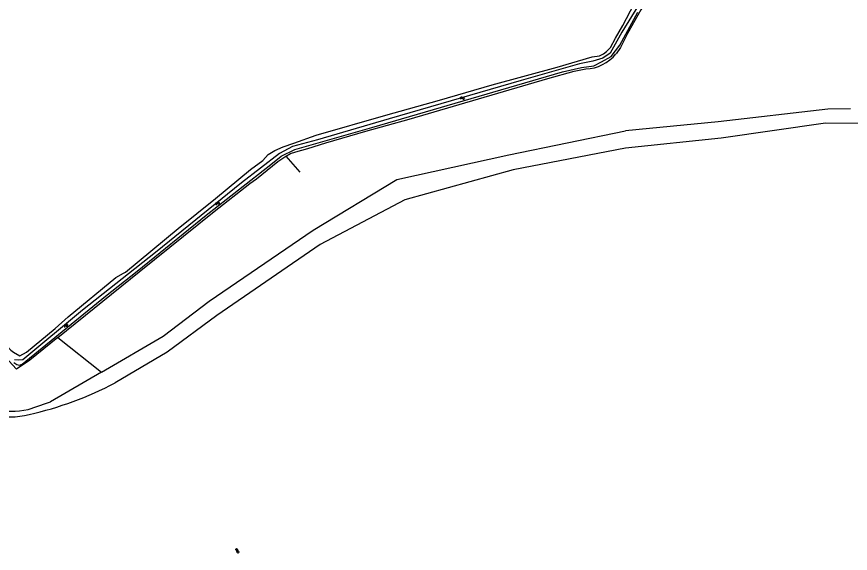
# Model space of a CAD drawing. Extents: x 132994 to 136000, y 393499 to 395512.
# Drawn here: x 134346.2 to 134620.9, y 393815.8 to 393992.6 of the extents above; entities that cross this region are included whole.
import ezdxf

# ---------------------------------------------------------------- set-up
doc = ezdxf.new("R2010")
doc.units = 0
for name, color, linetype in [('gg-kntw-bovenkant insteek waterloop', 7, 'Continuous'), ('gg-kwrk-duiker nz buis', 7, 'Continuous'), ('gt-symb-watersymbool', 7, 'Continuous'), ('gx-grn-maaiveld', 7, 'Continuous')]:
    doc.layers.add(name, color=color, linetype=linetype)

# ---------------------------------------------------------------- blocks, each defined once
blk = doc.blocks.new('gt0-WA')
at = {"layer": 'gt-symb-watersymbool'}
for centre, start, end in [((-0.32, 0.02), 28.0725, 151.9275), ((0.43, 0.42), 208.0725, 331.9275), ((-0.32, -0.43), 28.0725, 151.9275), ((0.43, -0.03), 208.0725, 331.9275)]:
    blk.add_arc(centre, 0.425, start, end, dxfattribs=at)

msp = doc.modelspace()

# ---------------------------------------------------------------- linework, layer by layer
at = {"layer": 'gg-kntw-bovenkant insteek waterloop'}
for points in [[(134554.85, 394000), (134551.8, 393994.85), (134547.44, 393987.07), (134545.16, 393982.46), (134543.67, 393980.37)], [(134346.52, 393876.67), (134346.19, 393876.44), (134325.08, 393899.34), (134316.23, 393908.79)]]:
    msp.add_lwpolyline(points, dxfattribs=at)
msp.add_arc((134533.2, 393988.81), 13.44, 272.1231, 321.1586, dxfattribs=at)
at = {"layer": 'gg-kwrk-duiker nz buis'}
msp.add_line((134439.64, 393941.34), (134435.02, 393946.7), dxfattribs=at)
at = {"layer": 'gx-grn-maaiveld'}
for p, q in [((134359.78, 393886.91), (134374.15, 393875.49)), ((134374.15, 393875.49), (134357.35, 393865.69)), ((134349.95, 393863.19), (134355.99, 393865.23)), ((134355.99, 393865.23), (134357.35, 393865.69))]:
    msp.add_line(p, q, dxfattribs=at)
for points in [[(134555.72, 394003.96), (134545.54, 393987.48), (134541.74, 393980.59), (134539.31, 393978.95), (134536.02, 393977.97), (134531.69, 393977.11), (134512.46, 393971.53), (134468.93, 393958.99), (134445.37, 393952.04), (134437.03, 393949.87), (134432.76, 393947.51), (134420.29, 393937.86), (134391.93, 393914.88), (134367.9, 393895.91), (134348.21, 393879.5), (134346.96, 393879.43), (134345.46, 393879.56)], [(134382.06, 393908.38), (134399.36, 393922.79), (134411.67, 393932.74), (134423.21, 393942.21), (134427.29, 393945.23), (134429.05, 393947.18), (134431.29, 393948.52), (134433.99, 393949.67), (134437.49, 393950.88), (134444.93, 393953.53), (134467.79, 393960.15), (134485.49, 393965.13), (134502.92, 393970.12), (134524.26, 393975.99), (134535.85, 393979.39), (134538.24, 393979.72), (134539.55, 393980.33), (134540.59, 393981.11), (134541.89, 393982.5), (134543.5, 393985.52), (134545.92, 393989.69), (134549.71, 393996.79), (134551.57, 394000)], [(134345.26, 393878.64), (134346.24, 393877.96), (134347.13, 393877.79), (134348.02, 393878.12), (134359.96, 393887.93), (134375.42, 393900.5), (134385.91, 393908.76), (134408.62, 393927.21), (134429.89, 393943.95), (134433.37, 393946.64), (134437.83, 393948.8), (134463.17, 393956.09), (134526, 393974.47), (134532.3, 393975.91), (134536.37, 393976.44), (134538.93, 393977.69), (134542.08, 393979.46), (134544.9, 393983.27), (134550.81, 393994.1)], [(134359.78, 393886.91), (134386.57, 393908.55), (134411.25, 393928.45), (134423.04, 393937.69), (134425.18, 393939.19), (134432.28, 393944.87), (134434.53, 393946.42), (134436.45, 393947.52), (134438.16, 393948.04), (134442.13, 393949.12), (134448.05, 393951.08), (134461.24, 393954.86), (134475.56, 393958.88), (134521.18, 393972.28), (134529.84, 393974.68), (134533.7, 393975.37)], [(134620.92, 393962.29), (134613.43, 393962.15), (134577.29, 393957.93), (134546.76, 393954.96)], [(134714.67, 393923.82), (134708.36, 393929.18), (134702.16, 393934.69), (134676.46, 393945.96), (134644.5, 393957.45), (134612.74, 393957.51), (134578.37, 393952.57), (134546.79, 393949.25), (134509.78, 393942.14), (134474.06, 393932.3), (134446.25, 393917.59), (134412.11, 393894.12), (134395.74, 393882.03), (134378.63, 393871.94)], [(134374.15, 393875.49), (134394.5, 393887.36), (134409.58, 393898.84), (134443.9, 393922.23), (134471.43, 393938.96), (134508.33, 393947.1), (134546.76, 393954.96)], [(134314.92, 393914.6), (134333.52, 393894.24), (134344.25, 393882.67), (134345.16, 393882.04), (134347.2, 393880.86), (134349.43, 393882.04), (134358.87, 393889.9), (134363.11, 393893.75), (134378.82, 393906.7), (134381.38, 393908.1), (134382.06, 393908.38)], [(134359.78, 393886.91), (134350.48, 393879.39), (134346.52, 393876.67)]]:
    msp.add_lwpolyline(points, dxfattribs=at)
for centre, radius, start, end in [((134323.89, 393976.87), 118.35, 282.8936, 297.55), ((134343.91, 393886.85), 26.14, 230.4137, 284.1457), ((134344.51, 393888.07), 25.47, 231.3045, 282.3419)]:
    msp.add_arc(centre, radius, start, end, dxfattribs=at)

# ---------------------------------------------------------------- block references
at = {"layer": 'gt-symb-watersymbool'}
for p, rotation in [((134493.04, 393965.79), 15.662106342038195), ((134412.31, 393931.07), 40.37762975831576), ((134362.34, 393890.79), 40.377629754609), ((134418.93, 393816.57), 140.4364913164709)]:
    msp.add_blockref('gt0-WA', p, dxfattribs=dict(at, rotation=rotation))

doc.saveas('drawing.dxf')
